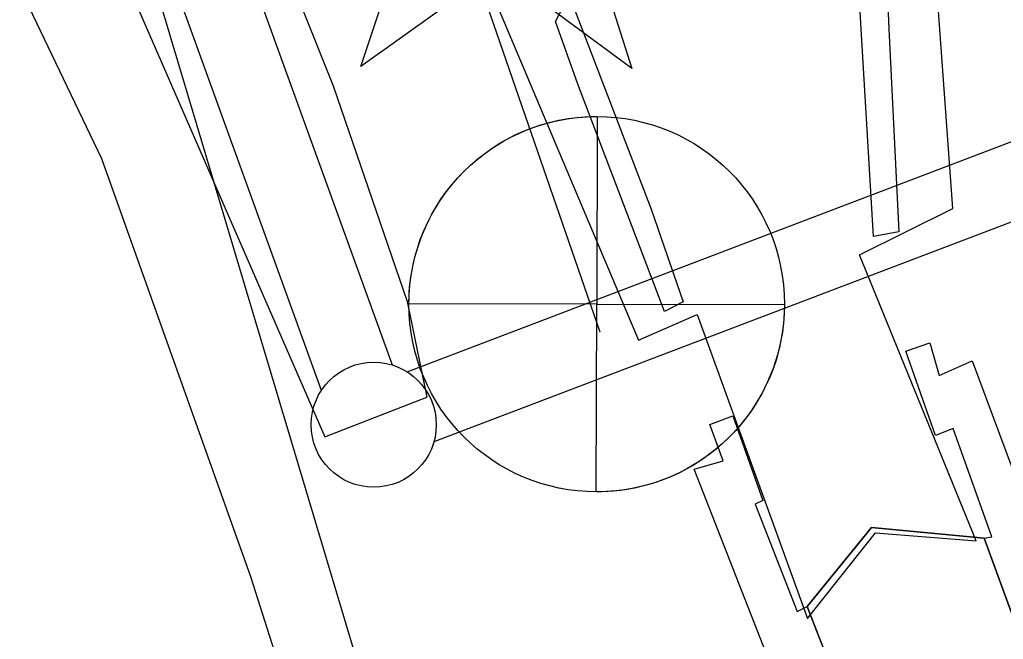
# Model space of a CAD drawing. Extents: x 3651524 to 3689615, y 505651 to 531377.
# Drawn here: x 3676273.6 to 3676666.5, y 514800.2 to 515047.8 of the extents above; entities that cross this region are included whole.
import ezdxf

# ---------------------------------------------------------------- set-up
doc = ezdxf.new("R2010")
doc.units = 0
for name, color, linetype in [('V-CHAN-NAID', 7, 'Continuous'), ('V-LEVE-TOET', 7, 'Continuous'), ('V-RIVR-EDGE', 7, 'Continuous'), ('V-RIVR-GAGE', 7, 'Continuous'), ('V-RIVR-RANG', 7, 'Continuous'), ('V-ROAD-CNTR', 7, 'Continuous'), ('V-SITE-OTLN', 7, 'Continuous'), ('V-SURV-LINE', 7, 'Continuous'), ('V-TRAN-LOCK', 7, 'Continuous')]:
    doc.layers.add(name, color=color, linetype=linetype)

msp = doc.modelspace()

# ---------------------------------------------------------------- linework, layer by layer
at = {"layer": 'V-CHAN-NAID'}
for points in [[(3676472.094, 515073.677), (3676409.891, 515029.155), (3676431.017, 515092.638), (3676438.734, 515086.948), (3676439.369, 515085.984), (3676440.752, 515084.125), (3676441.965, 515082.709), (3676443.431, 515081.206), (3676444.82, 515079.955), (3676446.274, 515078.799), (3676447.677, 515077.812), (3676449.355, 515076.776), (3676451.069, 515075.865), (3676452.86, 515075.054), (3676454.306, 515074.498), (3676455.934, 515073.969), (3676458.16, 515073.405), (3676459.692, 515073.118), (3676461.717, 515072.861), (3676463.254, 515072.757), (3676465.115, 515072.735), (3676466.804, 515072.813), (3676468.514, 515072.989), (3676470.416, 515073.3)], [(3676490.125, 515086.583), (3676497.921, 515092.164), (3676518.145, 515028.387), (3676464.297, 515068.097), (3676472.094, 515073.677), (3676473.76, 515074.153), (3676475.372, 515074.713), (3676477.53, 515075.627), (3676479.265, 515076.511), (3676481.131, 515077.625), (3676482.87, 515078.837), (3676484.422, 515080.082), (3676485.709, 515081.25), (3676487.093, 515082.67), (3676488.297, 515084.072), (3676489.416, 515085.544)]]:
    msp.add_lwpolyline(points, close=True, dxfattribs=at)
at = {"layer": 'V-LEVE-TOET'}
for points in [[(3676277.858, 515151.039), (3676395.538, 514881.158), (3676436.264, 514896.997)], [(3676362.672, 515111.738), (3676398.749, 515021.422), (3676428.384, 514935.221), (3676436.264, 514896.997)]]:
    msp.add_lwpolyline(points, dxfattribs=at)
at = {"layer": 'V-RIVR-EDGE'}
msp.add_lwpolyline([(3676461.669, 515059.842), (3676520.755, 514919.82), (3676544.193, 514929.967), (3676588.317, 514808.592), (3676615.416, 514842.744), (3676655.631, 514839.643), (3676609.088, 514953.82), (3676646.354, 514972.338), (3676630.098, 515196.3)], dxfattribs=at)
at = {"layer": 'V-RIVR-GAGE'}
for points in [[(3676504.247, 515009.154), (3676504.062, 514934.154), (3676429.062, 514934.34), (3676429.097, 514936.444), (3676429.219, 514939.016), (3676429.474, 514942.007), (3676429.845, 514944.964), (3676430.301, 514947.733), (3676430.911, 514950.71), (3676431.544, 514953.29), (3676432.212, 514955.661), (3676432.977, 514958.068), (3676433.953, 514960.8), (3676434.89, 514963.142), (3676435.901, 514965.445), (3676437.103, 514967.941), (3676438.539, 514970.646), (3676439.891, 514972.976), (3676441.294, 514975.206), (3676443.705, 514978.675), (3676445.406, 514980.892), (3676447.634, 514983.56), (3676449.783, 514985.913), (3676451.626, 514987.777), (3676454.399, 514990.356), (3676456.743, 514992.343), (3676459.205, 514994.261), (3676462.323, 514996.466), (3676464.702, 514997.997), (3676467.293, 514999.523), (3676470.272, 515001.112), (3676472.913, 515002.381), (3676475.507, 515003.506), (3676479.141, 515004.893), (3676482.385, 515005.954), (3676485.561, 515006.837), (3676488.817, 515007.588), (3676492.219, 515008.214), (3676496.272, 515008.749), (3676499.262, 515009), (3676501.808, 515009.12)], [(3676503.876, 514859.155), (3676504.062, 514934.154), (3676579.061, 514933.969), (3676579.008, 514931.314), (3676578.821, 514928.154), (3676578.569, 514925.563), (3676578.221, 514922.961), (3676577.682, 514919.835), (3676577.035, 514916.838), (3676576.167, 514913.519), (3676575.518, 514911.375), (3676574.545, 514908.523), (3676573.417, 514905.611), (3676572.317, 514903.069), (3676571.127, 514900.58), (3676569.844, 514898.131), (3676568.497, 514895.774), (3676566.853, 514893.14), (3676565.352, 514890.928), (3676563.228, 514888.064), (3676561.085, 514885.437), (3676558.453, 514882.516), (3676556.157, 514880.2), (3676553.668, 514877.902), (3676551.484, 514876.049), (3676549.841, 514874.747), (3676547.185, 514872.791), (3676545.271, 514871.49), (3676542.751, 514869.903), (3676540.087, 514868.373), (3676537.367, 514866.955), (3676535.243, 514865.944), (3676532.972, 514864.951), (3676530.355, 514863.914), (3676527.644, 514862.958), (3676524.368, 514861.956), (3676521.207, 514861.141), (3676518.777, 514860.612), (3676516.021, 514860.114), (3676513.634, 514859.767), (3676510.845, 514859.461), (3676508.649, 514859.295), (3676506.078, 514859.181)]]:
    msp.add_lwpolyline(points, close=True, dxfattribs=at)
msp.add_circle((3676504.062, 514934.154), 75, dxfattribs=at)
at = {"layer": 'V-RIVR-RANG'}
msp.add_line((3676505.388, 514922.952), (3676120.893, 516038.552), dxfattribs=at)
at = {"layer": 'V-ROAD-CNTR'}
msp.add_lwpolyline([(3676329.717, 515054.611), (3676631.61, 514044.388)], dxfattribs=at)
at = {"layer": 'V-SITE-OTLN'}
msp.add_lwpolyline([(3676264.918, 515078.7), (3676306.321, 514992.311), (3676365.793, 514825.28), (3676445.939, 514573.544), (3676504.604, 514358.32), (3676553.512, 514200.169), (3676328.048, 514129.626), (3676169.17, 514077.382), (3676156.342, 514070.904), (3676152.135, 514059.593), (3676148.598, 514048.269), (3676140.377, 514037.026), (3676068.312, 514011.448), (3675846.932, 513944.856), (3675667.615, 513871.533), (3675507.922, 513810.599), (3675343.591, 513752.421), (3675062.884, 513661.377), (3674968.012, 513621.571), (3674884.886, 513586.691), (3674650.707, 513515.621)], dxfattribs=at)
at = {"layer": 'V-SURV-LINE'}
for points in [[(3676360.168, 515081.792), (3676422.308, 514909.887)], [(3676394.095, 514899.69), (3676331.955, 515071.595)], [(3676428.313, 514907.133), (3676726.42, 515020.7)], [(3676737.11, 514992.669), (3676439.003, 514879.102)]]:
    msp.add_lwpolyline(points, dxfattribs=at)
msp.add_circle((3676414.991, 514886.006), 25, dxfattribs=at)
at = {"layer": 'V-TRAN-LOCK'}
for points in [[(3676614.67, 514961.241), (3676608.919, 515057.737), (3676605.847, 515154.187), (3676606.07, 515167.573), (3676607.61, 515179.597), (3676609.763, 515188.264), (3676615.374, 515203.567), (3676618.866, 515212.211), (3676627.187, 515229.478), (3676633.368, 515238.745), (3676640.251, 515250.011), (3676648.851, 515243.843), (3676636.491, 515225.304), (3676631.65, 515216.012), (3676626.093, 515204.056), (3676621.866, 515191.408), (3676619.009, 515180.746), (3676617.514, 515171.399), (3676616.933, 515136.597), (3676620.74, 515044.15), (3676624.742, 514963.082), (3676614.67, 514961.241)], [(3676531.156, 514931.174), (3676496.527, 515022.128), (3676487.573, 515047.046), (3676493.105, 515057.665), (3676525.815, 514972.1), (3676538.584, 514935.068), (3676531.156, 514931.174)], [(3676661.837, 514841.167), (3676646.522, 514884.527), (3676639.459, 514881.639), (3676627.492, 514915.421), (3676637.073, 514918.77), (3676640.862, 514905.675), (3676653.991, 514911.469), (3676722.11, 514728.887), (3676706.977, 514723.126), (3676807.872, 514462.309), (3676823.005, 514468.07), (3676848.875, 514399.522), (3676830.775, 514393.259), (3676799.946, 514467.956), (3676699.086, 514730.778), (3676658.868, 514840.671), (3676661.837, 514841.167), (3676661.837, 514841.167)], [(3676757.131, 514365.421), (3676739.477, 514358.699), (3676714.018, 514424.782), (3676729.143, 514430.041), (3676643.733, 514657.512), (3676614.459, 514735.189), (3676597.798, 514727.949), (3676543.006, 514868.2), (3676554.59, 514871.514), (3676549.32, 514886.137), (3676558.399, 514889.493), (3676570.363, 514855.714), (3676567.332, 514854.26), (3676584.157, 514811.377), (3676588.193, 514813.328), (3676617.985, 514736.647), (3676670.287, 514597.44), (3676739.95, 514417.345), (3676737.419, 514415.883), (3676752.281, 514375.54), (3676753.829, 514376.166), (3676757.131, 514365.421)], [(3676658.868, 514840.671), (3676613.783, 514844.978), (3676588.193, 514813.328)]]:
    msp.add_lwpolyline(points, dxfattribs=at)
msp.add_lwpolyline([(3676658.868, 514840.671), (3676699.086, 514730.778), (3676799.946, 514467.956), (3676826.148, 514404.47), (3676779.11, 514407.847), (3676753.829, 514376.166), (3676752.281, 514375.54), (3676737.419, 514415.883), (3676739.95, 514417.345), (3676670.287, 514597.44), (3676617.985, 514736.647), (3676588.193, 514813.328), (3676613.783, 514844.978)], close=True, dxfattribs=at)

doc.saveas('drawing.dxf')
